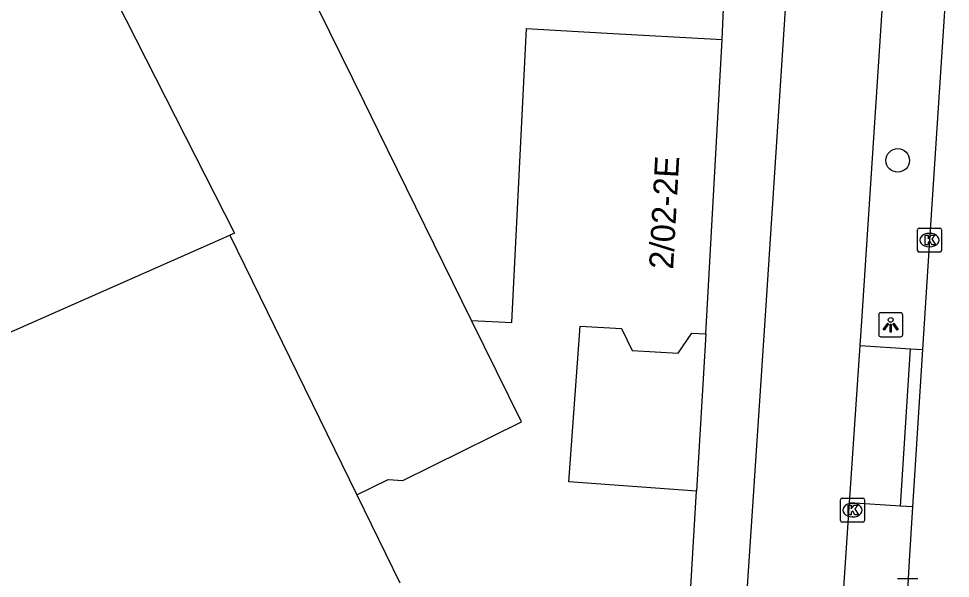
# Model space of a CAD drawing. Extents: x 161087 to 161922, y 382574 to 383873.
# Drawn here: x 161831.16 to 161869.76, y 382781.78 to 382804.94 of the extents above; entities that cross this region are included whole.
import ezdxf

# ---------------------------------------------------------------- set-up
doc = ezdxf.new("R2010")
doc.units = 0
for name, color, linetype in [('IMGEO_Berm_open', 7, 'Continuous'), ('IMGEO_Boom', 7, 'Continuous'), ('IMGEO_Fietspad_gesloten', 7, 'Continuous'), ('IMGEO_Kolk', 7, 'Continuous'), ('IMGEO_Lichtpunt', 7, 'Continuous'), ('IMGEO_Pand', 7, 'Continuous'), ('IMGEO_Pand_nummerreeks', 7, 'Continuous'), ('IMGEO_Rijbaan_lokaal_gesloten', 7, 'Continuous'), ('IMGEO_Voetpad_open', 7, 'Continuous')]:
    doc.layers.add(name, color=color, linetype=linetype)

msp = doc.modelspace()

# ---------------------------------------------------------------- linework, layer by layer
at = {"layer": 'IMGEO_Berm_open'}
for points in [[(161866.022, 382791.413), (161868.117, 382791.28)], [(161867.693, 382784.771), (161868.117, 382791.28)], [(161868.117, 382791.28), (161868.615, 382791.249)], [(161867.693, 382784.771), (161865.585, 382784.899)], [(161868.195, 382784.741), (161867.693, 382784.771)]]:
    msp.add_lwpolyline(points, dxfattribs=at)
at = {"layer": 'IMGEO_Boom'}
msp.add_circle((161867.582, 382799.074), 0.489, dxfattribs=at)
at = {"layer": 'IMGEO_Fietspad_gesloten'}
for points in [[(161864.583, 382830.709), (161862.087, 382792.658), (161859.377, 382751.761), (161858.204, 382734.049)], [(161866.022, 382791.413), (161866.09, 382792.42), (161868.362, 382827.004)], [(161865.585, 382784.899), (161866.022, 382791.413)], [(161864.145, 382763.415), (161865.585, 382784.899)]]:
    msp.add_lwpolyline(points, dxfattribs=at)
at = {"layer": 'IMGEO_Kolk'}
for p, q in [((161868.475, 382796.276), (161869.327, 382796.276)), ((161868.4, 382795.35), (161868.4, 382796.202)), ((161868.888, 382796.056), (161868.913, 382796.056)), ((161869.401, 382796.202), (161869.401, 382795.35)), ((161868.911, 382795.496), (161868.886, 382795.496)), ((161869.327, 382795.276), (161868.475, 382795.276)), ((161865.284, 382785.1), (161866.136, 382785.1)), ((161865.209, 382784.174), (161865.209, 382785.026)), ((161865.697, 382784.88), (161865.722, 382784.88)), ((161866.21, 382785.026), (161866.21, 382784.174)), ((161865.72, 382784.32), (161865.695, 382784.32)), ((161866.136, 382784.1), (161865.284, 382784.1)), ((161867.566, 382781.777), (161868.418, 382781.777))]:
    msp.add_line(p, q, dxfattribs=at)
for points in [[(161868.475, 382796.276), (161869.327, 382796.276)], [(161868.4, 382795.35), (161868.4, 382796.202)], [(161868.721, 382795.976), (161868.844, 382795.976), (161868.844, 382795.825), (161868.974, 382795.976), (161869.138, 382795.976), (161868.992, 382795.825), (161869.145, 382795.576), (161868.993, 382795.576), (161868.908, 382795.74), (161868.844, 382795.673), (161868.844, 382795.576), (161868.721, 382795.576), (161868.721, 382795.976)], [(161869.401, 382796.202), (161869.401, 382795.35)], [(161869.327, 382795.276), (161868.475, 382795.276)], [(161865.284, 382785.1), (161866.136, 382785.1)], [(161865.209, 382784.174), (161865.209, 382785.026)], [(161865.53, 382784.8), (161865.653, 382784.8), (161865.653, 382784.649), (161865.783, 382784.8), (161865.947, 382784.8), (161865.801, 382784.649), (161865.954, 382784.4), (161865.802, 382784.4), (161865.717, 382784.564), (161865.653, 382784.497), (161865.653, 382784.4), (161865.53, 382784.4), (161865.53, 382784.8)], [(161866.21, 382785.026), (161866.21, 382784.174)], [(161866.136, 382784.1), (161865.284, 382784.1)], [(161867.566, 382781.777), (161868.418, 382781.777)]]:
    msp.add_lwpolyline(points, dxfattribs=at)
for centre, start, end in [((161868.477, 382796.2), 91.552, 178.448), ((161868.477, 382796.2), 91.552, 178.448), ((161869.325, 382796.2), 1.552, 88.448), ((161869.325, 382796.2), 1.552, 88.448), ((161868.477, 382795.352), 181.552, 268.448), ((161868.477, 382795.352), 181.552, 268.448), ((161869.325, 382795.352), 271.552, 358.448), ((161869.325, 382795.352), 271.552, 358.448), ((161865.286, 382785.024), 91.552, 178.448), ((161865.286, 382785.024), 91.552, 178.448), ((161866.134, 382785.024), 1.552, 88.448), ((161866.134, 382785.024), 1.552, 88.448), ((161865.286, 382784.176), 181.552, 268.448), ((161865.286, 382784.176), 181.552, 268.448), ((161866.134, 382784.176), 271.552, 358.448), ((161866.134, 382784.176), 271.552, 358.448)]:
    msp.add_arc(centre, 0.0765, start, end, dxfattribs=at)
for centre, major_axis, ratio, start_param, end_param in [((161868.887, 382795.776), (-0.387, 0.002), 0.722429, 4.712389, 7.853982), ((161868.912, 382795.776), (-0.39, 0.002), 0.717154, 1.570796, 4.712389), ((161865.696, 382784.6), (-0.387, 0.002), 0.722429, 4.712389, 7.853982), ((161865.721, 382784.6), (-0.39, 0.002), 0.717154, 1.570796, 4.712389)]:
    msp.add_ellipse(centre, major_axis=major_axis, ratio=ratio, start_param=start_param, end_param=end_param, dxfattribs=at)
at = {"layer": 'IMGEO_Lichtpunt'}
for p, q in [((161867.695, 382792.77), (161866.887, 382792.77)), ((161867.695, 382792.77), (161866.887, 382792.77)), ((161866.793, 382792.675), (161866.793, 382791.868)), ((161866.793, 382792.675), (161866.793, 382791.868)), ((161867.789, 382791.868), (161867.789, 382792.675)), ((161867.789, 382791.868), (161867.789, 382792.675)), ((161866.887, 382791.774), (161867.695, 382791.774)), ((161866.887, 382791.774), (161867.695, 382791.774))]:
    msp.add_line(p, q, dxfattribs=at)
for points in [[(161867.167, 382792.339), (161867.206, 382792.311), (161867.018, 382792.049), (161866.98, 382792.076), (161867.167, 382792.339)], [(161867.269, 382792.291), (161867.316, 382792.291), (161867.316, 382791.969), (161867.269, 382791.969), (161867.269, 382792.291)], [(161867.379, 382792.311), (161867.417, 382792.338), (161867.604, 382792.076), (161867.565, 382792.048), (161867.379, 382792.311)]]:
    msp.add_lwpolyline(points, dxfattribs=at)
msp.add_circle((161867.292, 382792.473), 0.0994, dxfattribs=at)
for centre, start, end in [((161866.887, 382792.675), 90, 180), ((161866.887, 382792.675), 90, 180), ((161867.695, 382792.675), 0, 90), ((161867.695, 382792.675), 0, 90), ((161866.887, 382791.868), 180, 270), ((161866.887, 382791.868), 180, 270), ((161867.695, 382791.868), 270, 0), ((161867.695, 382791.868), 270, 360)]:
    msp.add_arc(centre, 0.0946, start, end, dxfattribs=at)
at = {"layer": 'IMGEO_Pand'}
for points in [[(161805.053, 382829.003), (161806.149, 382825.781), (161805.892, 382825.687), (161809.397, 382815.85), (161806.021, 382815.797), (161806.114, 382812.578), (161810.521, 382812.78), (161819.584, 382787.007), (161839.913, 382795.976)], [(161831.931, 382812.13), (161840.106, 382796.061), (161839.913, 382795.976)], [(161849.93, 382792.454), (161846.073, 382800.288), (161845.493, 382801.467), (161842.133, 382808.291)], [(161849.93, 382792.454), (161851.597, 382792.363), (161852.198, 382804.529), (161855.299, 382804.359), (161860.305, 382804.076)], [(161859.631, 382791.892), (161860.305, 382804.076)], [(161839.913, 382795.976), (161845.17, 382785.236)], [(161845.17, 382785.236), (161846.47, 382785.875), (161847.085, 382785.83), (161852, 382788.25), (161849.93, 382792.454)], [(161859.25, 382785.386), (161853.959, 382785.765), (161854.422, 382792.208), (161856.134, 382792.115), (161856.574, 382791.205), (161858.491, 382791.1), (161859.052, 382791.923), (161859.631, 382791.892)], [(161845.17, 382785.236), (161846.952, 382781.596)], [(161858.54, 382773.49), (161859.223, 382784.937), (161859.25, 382785.386)]]:
    msp.add_lwpolyline(points, dxfattribs=at)
at = {"layer": 'IMGEO_Rijbaan_lokaal_gesloten'}
for points in [[(161869.763, 382809.058), (161868.901, 382795.776), (161868.615, 382791.249)], [(161868.615, 382791.249), (161868.195, 382784.741)], [(161868.195, 382784.741), (161868.059, 382782.507), (161867.992, 382781.277), (161867.032, 382766.607), (161866.818, 382763.59)]]:
    msp.add_lwpolyline(points, dxfattribs=at)
at = {"layer": 'IMGEO_Voetpad_open'}
for points in [[(161860.305, 382804.076), (161860.365, 382805.353)], [(161859.631, 382791.892), (161859.25, 382785.386)]]:
    msp.add_lwpolyline(points, dxfattribs=at)

# ---------------------------------------------------------------- texts
at = {"layer": 'IMGEO_Pand_nummerreeks'}
msp.add_text('2/02-2E', height=1, rotation=86.8318, dxfattribs=at).set_placement((161858.276, 382794.55))

doc.saveas('drawing.dxf')
